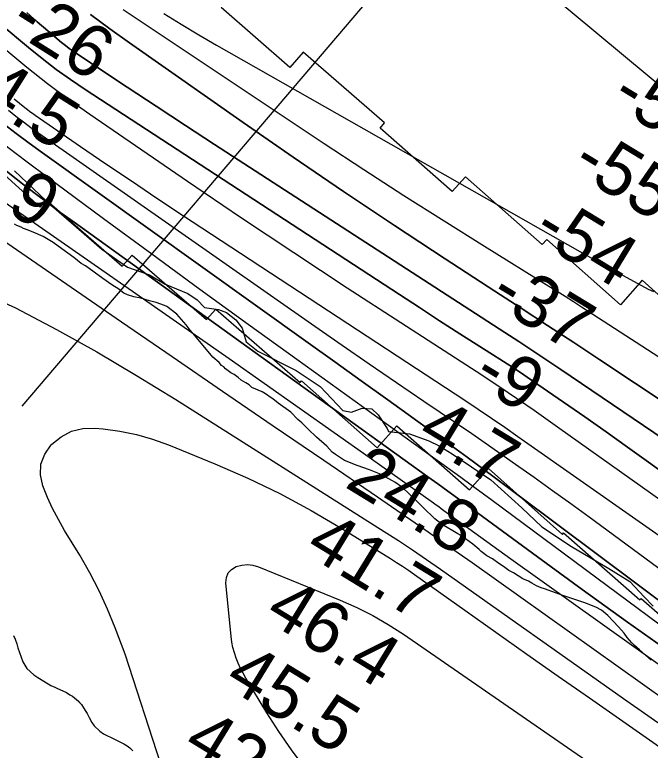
# Model space of a CAD drawing. Extents: x 3187622 to 3225504, y 800805 to 826213.
# Drawn here: x 3203000 to 3203820, y 812796 to 813745 of the extents above; entities that cross this region are included whole.
import ezdxf

# ---------------------------------------------------------------- set-up
doc = ezdxf.new("R2010")
doc.units = 0
for name, color, linetype in [('V-RIVR-EDGE', 7, 'Continuous'), ('V-RIVR-RANG', 7, 'Continuous'), ('V-RRAP-RVMT', 7, 'Continuous'), ('V-SITE-VEGE', 7, 'Continuous'), ('V-TOPO-DPTH', 7, 'Continuous'), ('V-TOPO-MAJR', 7, 'Continuous'), ('V-TOPO-MINR', 7, 'Continuous'), ('V-TOPO-SHOR', 7, 'Continuous'), ('V-TOPO-WATR', 7, 'Continuous')]:
    doc.layers.add(name, color=color, linetype=linetype)

msp = doc.modelspace()

# ---------------------------------------------------------------- linework, layer by layer
at = {"layer": 'V-RIVR-EDGE'}
msp.add_lwpolyline([(3202999.95, 813543.6), (3203040.71, 813505.24), (3203112.72, 813442.91), (3203145.69, 813419.35), (3203173.92, 813409.72), (3203194.32, 813397.5), (3203223.42, 813385.69), (3203235.57, 813377.4), (3203245.11, 813367.38), (3203262.92, 813364.73), (3203273.34, 813361.22), (3203285.49, 813351.63), (3203293.29, 813340.75), (3203298.46, 813323.35), (3203313.65, 813311.14), (3203363.14, 813286.24), (3203393.95, 813265.73), (3203423.43, 813234.8), (3203434.29, 813232.6), (3203448.21, 813237.78), (3203460.82, 813236.88), (3203468.62, 813229.03), (3203480.32, 813211.62), (3203482.05, 813207.7), (3203509.42, 813204.59), (3203534.18, 813195.4), (3203547.64, 813188.85), (3203564.13, 813178.81), (3203614.03, 813145.22), (3203653.93, 813109.04), (3203679.95, 813084.63), (3203718.14, 813059.33), (3203766.32, 813030.95), (3203793.23, 813013.93), (3203811.87, 812994.33), (3203823.15, 812982.13)], dxfattribs=at)
at = {"layer": 'V-RIVR-RANG'}
msp.add_line((3203009.77, 813240.08), (3203516.84, 813835.4), dxfattribs=at)
at = {"layer": 'V-RRAP-RVMT'}
for p, q in [((3203354.99, 813676.99), (3203266.42, 813754.23)), ((3203372.01, 813696.6), (3203354.99, 813676.99)), ((3203476.96, 813605.48), (3203372.01, 813696.6)), ((3203471.24, 813598.92), (3203476.96, 813605.48)), ((3203564.25, 813517.06), (3203471.24, 813598.92)), ((3202939.11, 813582.05), (3203033.22, 813496.79)), ((3203581.36, 813536.21), (3203564.25, 813517.06)), ((3203680.43, 813448.55), (3203581.36, 813536.21)), ((3203033.22, 813496.79), (3203041.29, 813505.75)), ((3203041.29, 813505.75), (3203139, 813420.65)), ((3203686.35, 813455.1), (3203680.43, 813448.55)), ((3203781.01, 813371.13), (3203686.35, 813455.1)), ((3203139, 813420.65), (3203151.58, 813434.88)), ((3203151.58, 813434.88), (3203247.57, 813351.87)), ((3203809.36, 813402.55), (3203781.01, 813371.13)), ((3203915.46, 813307.41), (3203809.36, 813402.55)), ((3203247.57, 813351.87), (3203259.34, 813365.25)), ((3203259.34, 813365.25), (3203368.11, 813270.59)), ((3203368.11, 813270.59), (3203369.99, 813272.77)), ((3203369.99, 813272.77), (3203467.48, 813186.42)), ((3203467.48, 813186.42), (3203492.88, 813214.97)), ((3203492.88, 813214.97), (3203586.66, 813132.27)), ((3203586.66, 813132.27), (3203611.01, 813159.89)), ((3203611.01, 813159.89), (3203706.37, 813074.89)), ((3203706.37, 813074.89), (3203707.95, 813076.69)), ((3203707.95, 813076.69), (3203806.24, 812990.28)), ((3203806.24, 812990.28), (3203807.8, 812992.09)), ((3203807.8, 812992.09), (3203904.23, 812908.04))]:
    msp.add_line(p, q, dxfattribs=at)
at = {"layer": 'V-SITE-VEGE'}
for points in [[(3203477.15, 813149.67), (3203470.47, 813152.86), (3203457.7, 813158.01), (3203441.88, 813163.83), (3203425.46, 813170.28), (3203413.96, 813177.85), (3203409.73, 813181), (3203402.52, 813188.49), (3203389.27, 813200.39), (3203378.44, 813210.4), (3203370.63, 813218.52), (3203365.2, 813222.91), (3203356.19, 813232.28), (3203339.87, 813244.24), (3203333.24, 813249.88), (3203330.81, 813251.15), (3203323.56, 813256.19), (3203319.32, 813258.73), (3203305.95, 813264.5), (3203302.33, 813267.63), (3203298.09, 813270.17), (3203292.04, 813273.96), (3203288.42, 813277.09), (3203282.98, 813280.88), (3203278.74, 813283.41), (3203272.1, 813288.44), (3203269.69, 813290.94), (3203266.67, 813292.83), (3203263.67, 813296.57), (3203255.84, 813303.46), (3203232.48, 813331.49), (3203226.49, 813338.34), (3203221.11, 813345.19), (3203209.12, 813358.9), (3203196.44, 813368.95), (3203193.4, 813370.23), (3203182.45, 813374.12), (3203173.91, 813376.12), (3203162.94, 813379.4), (3203153.79, 813381.42), (3203145.87, 813384.02), (3203141.01, 813385.95), (3203139.19, 813387.21), (3203134.37, 813390.98), (3203125.28, 813396.67), (3203113.8, 813404.86), (3203091.44, 813421.22), (3203085.99, 813424.39), (3203076.33, 813431.93), (3203061.23, 813443.25), (3203049.74, 813451.44), (3203037.02, 813459.04), (3203024.27, 813464.8), (3203020.62, 813466.1), (3203017.58, 813467.38), (3203011.49, 813469.34), (3203008.46, 813471.23), (3203002.98, 813473.18), (3202999.95, 813475.08)], [(3203820.62, 812912.63), (3203805.56, 812925.79), (3203798.94, 812932.05), (3203795.93, 812935.17), (3203789.94, 812942.03), (3203785.76, 812947.62), (3203778.56, 812955.73), (3203764.74, 812970.09), (3203756.91, 812976.98), (3203749.63, 812980.8), (3203735.04, 812986.59), (3203708.25, 812995.69), (3203683.3, 813004.75), (3203679.04, 813006.06), (3203672.96, 813008.63), (3203666.89, 813011.81), (3203662.65, 813014.34), (3203655.36, 813017.55), (3203643.25, 813025.13), (3203637.19, 813028.31), (3203630.54, 813033.34), (3203624.49, 813037.14), (3203616.03, 813043.43), (3203608.75, 813047.25), (3203601.51, 813052.9), (3203599.1, 813055.4), (3203590.66, 813062.3), (3203581.6, 813069.22), (3203577.98, 813072.35), (3203575.56, 813073.62), (3203571.31, 813075.54), (3203551.32, 813087.57), (3203541.66, 813095.11), (3203526.62, 813109.5), (3203518.21, 813118.24), (3203500.15, 813135.13), (3203490.48, 813142.06), (3203487.45, 813143.96), (3203477.15, 813149.67)], [(3202998.68, 812944.6), (3203000.93, 812939.54), (3203002.82, 812933.81), (3203004.39, 812928.42), (3203010.75, 812910.55), (3203015.94, 812902.08), (3203024.82, 812893.87), (3203030.11, 812890.42), (3203037.72, 812885.58), (3203046.99, 812880.05), (3203051.97, 812877.94), (3203055.29, 812876.21), (3203066.9, 812870.96), (3203071.53, 812867.86), (3203074.85, 812866.12), (3203080.12, 812862), (3203086.36, 812855.52), (3203091.23, 812847.72), (3203093.5, 812843.99), (3203096.41, 812838.58), (3203099.64, 812832.16), (3203102.57, 812828.08), (3203109.81, 812821.24), (3203114.76, 812817.8), (3203120.06, 812815.02), (3203123.71, 812813.27), (3203131.34, 812809.45), (3203140.96, 812804.9), (3203145.26, 812802.14), (3203148.89, 812799.4), (3203152.51, 812795.64)]]:
    msp.add_lwpolyline(points, dxfattribs=at)
at = {"layer": 'V-TOPO-DPTH'}
for points in [[(3203848.54, 812920.36), (3203790.08, 812961.83), (3203731.95, 813003.75), (3203674.03, 813045.96), (3203583.89, 813112.19), (3203571.18, 813121.49), (3203558.45, 813130.78), (3203545.7, 813140.02), (3203532.93, 813149.24), (3203076.73, 813477.52), (3203059.95, 813489.72), (3203043.25, 813502.01), (3203026.66, 813514.45), (3203010.15, 813527), (3202993.78, 813539.74), (3202977.54, 813552.62), (3202961.48, 813565.74), (3202945.54, 813579.01), (3202707.46, 813780.1)], [(3204215.83, 812879.86), (3203817.41, 813167.94), (3203790.1, 813187.55), (3203762.71, 813207.03), (3203735.18, 813226.33), (3203707.57, 813245.5), (3203661.08, 813277.56), (3203656.63, 813280.59), (3203652.16, 813283.59), (3203647.66, 813286.55), (3203643.14, 813289.47), (3203600.09, 813317), (3203574.05, 813333.7), (3203548.04, 813350.45), (3203522.08, 813367.28), (3203496.16, 813384.16), (3203091.12, 813648.7), (3203072.32, 813661.45), (3203053.84, 813674.62), (3203035.83, 813688.44), (3203018.14, 813702.67), (3202944.73, 813763.88)], [(3202944.73, 813763.88), (3203018.14, 813702.67), (3203035.83, 813688.44), (3203053.84, 813674.62), (3203072.32, 813661.45), (3203091.12, 813648.7), (3203496.16, 813384.16), (3203522.08, 813367.28), (3203548.04, 813350.45), (3203574.05, 813333.7), (3203600.09, 813317), (3203643.14, 813289.47), (3203647.66, 813286.55), (3203652.16, 813283.59), (3203656.63, 813280.59), (3203661.08, 813277.56), (3203707.57, 813245.5), (3203735.18, 813226.33), (3203762.71, 813207.03), (3203790.1, 813187.55), (3203817.41, 813167.94), (3204215.83, 812879.86)], [(3204109.65, 812781.14), (3203649.38, 813125.54), (3203616.45, 813150.03), (3203583.42, 813174.39), (3203550.25, 813198.55), (3203516.98, 813222.58), (3203515.34, 813223.76), (3203481.17, 813248.27), (3203447, 813272.77), (3203412.82, 813297.26), (3203378.63, 813321.74), (3203036.11, 813566.9), (3203019.05, 813579.34), (3203002.14, 813591.99), (3202985.47, 813604.94), (3202968.94, 813618.09), (3202901.53, 813672.75), (3202851.86, 813713.89), (3202802.79, 813755.72)], [(3202802.79, 813755.72), (3202851.86, 813713.89), (3202901.53, 813672.75), (3202968.94, 813618.09), (3202985.47, 813604.94), (3203002.14, 813591.99), (3203019.05, 813579.34), (3203036.11, 813566.9), (3203378.63, 813321.74), (3203412.82, 813297.26), (3203447, 813272.77), (3203481.17, 813248.27), (3203515.34, 813223.76), (3203516.98, 813222.58), (3203550.25, 813198.55), (3203583.42, 813174.39), (3203616.45, 813150.03), (3203649.38, 813125.54), (3204109.65, 812781.14)], [(3204104.03, 813016.79), (3203704.1, 813287.58), (3203686.19, 813299.64), (3203668.22, 813311.62), (3203650.18, 813323.49), (3203632.09, 813335.29), (3203295.57, 813553.35), (3203257.92, 813577.83), (3203220.32, 813602.37), (3203182.79, 813627.03), (3203145.31, 813651.76), (3203081.01, 813694.32), (3203075.78, 813697.91), (3203070.62, 813701.61), (3203065.6, 813705.49), (3203060.65, 813709.47), (3203042.9, 813724.28), (3203029.29, 813735.92), (3203015.89, 813747.78)], [(3203015.89, 813747.78), (3203029.29, 813735.92), (3203042.9, 813724.28), (3203060.65, 813709.47), (3203065.6, 813705.49), (3203070.62, 813701.61), (3203075.78, 813697.91), (3203081.01, 813694.32), (3203145.31, 813651.76), (3203182.79, 813627.03), (3203220.32, 813602.37), (3203257.92, 813577.83), (3203295.57, 813553.35), (3203632.09, 813335.29), (3203650.18, 813323.49), (3203668.22, 813311.62), (3203686.19, 813299.64), (3203704.1, 813287.58), (3204104.03, 813016.79)], [(3203855.57, 813233.02), (3203799.41, 813270.19), (3203754.66, 813299.85), (3203720.87, 813322.18), (3203687.04, 813344.45), (3203653.15, 813366.62), (3203619.22, 813388.73), (3203555.35, 813430.21), (3203489.69, 813473.36), (3203424.33, 813516.96), (3203359.43, 813561.25), (3203294.83, 813605.99), (3203148.07, 813708.78), (3203122.91, 813726.85), (3203098.02, 813745.3)], [(3203098.02, 813745.3), (3203122.91, 813726.85), (3203148.07, 813708.78), (3203294.83, 813605.99), (3203359.43, 813561.25), (3203424.33, 813516.96), (3203489.69, 813473.36), (3203555.35, 813430.21), (3203619.22, 813388.73), (3203653.15, 813366.62), (3203687.04, 813344.45), (3203720.87, 813322.18), (3203754.66, 813299.85), (3203799.41, 813270.19), (3203855.57, 813233.02)], [(3202999.55, 813636.58), (3203013.4, 813625.48), (3203016.63, 813622.95), (3203019.89, 813620.47), (3203023.2, 813618.06), (3203026.55, 813615.69), (3203085.09, 813575.31), (3203117.81, 813552.9), (3203150.63, 813530.64), (3203183.6, 813508.61), (3203216.68, 813486.73), (3203580.42, 813247.91), (3203597.7, 813236.45), (3203614.92, 813224.88), (3203632.02, 813213.15), (3203649.06, 813201.31), (3203881.43, 813038.26)], [(3202999.55, 813636.58), (3203013.4, 813625.48), (3203016.63, 813622.95), (3203019.89, 813620.47), (3203023.2, 813618.06), (3203026.55, 813615.69), (3203085.09, 813575.31), (3203117.81, 813552.9), (3203150.63, 813530.64), (3203183.6, 813508.61), (3203216.68, 813486.73), (3203580.42, 813247.91), (3203597.7, 813236.45), (3203614.92, 813224.88), (3203632.02, 813213.15), (3203649.06, 813201.31), (3203881.43, 813038.26)]]:
    msp.add_lwpolyline(points, dxfattribs=at)
at = {"layer": 'V-TOPO-MAJR'}
for points in [[(3203139.93, 813751.66), (3203399.28, 813579.2), (3203450.53, 813545.47), (3203502, 813512.08), (3203553.79, 813479.19), (3203605.79, 813446.63), (3203688.95, 813395.12), (3203699.51, 813388.53), (3203710.04, 813381.91), (3203720.53, 813375.22), (3203731, 813368.49), (3204008.09, 813189.14)], [(3202181.03, 813746.95), (3202215.49, 813723.28), (3203001.43, 813366.93), (3203054.01, 813338.99), (3203106.07, 813310.13), (3203157.33, 813279.87), (3203208.07, 813248.7), (3203476.66, 813078.64), (3203494.98, 813066.84), (3203513.18, 813054.86), (3203531.19, 813042.61), (3203549.08, 813030.17), (3203785.26, 812863.23), (3203843.66, 812822.15)]]:
    msp.add_lwpolyline(points, dxfattribs=at)
at = {"layer": 'V-TOPO-MINR'}
for points in [[(3203851.35, 813637.34), (3203584.1, 813859.99), (3203538.68, 813897.92), (3203493.32, 813935.93), (3203448.06, 813974.04), (3203402.86, 814012.24), (3203355.19, 814052.62), (3203333.91, 814070.72), (3203312.7, 814088.89), (3203291.56, 814107.15), (3203270.48, 814125.48), (3203207.46, 814180.53), (3203155.04, 814226.58), (3203102.81, 814272.84), (3203050.85, 814319.4), (3202999.07, 814366.17), (3202769.52, 814574.72), (3202766.68, 814577.34), (3202763.13, 814580.64), (3202762.05, 814581.63), (3202554.87, 814772.84)], [(3202886.43, 813788.33), (3202990.19, 813698.92), (3203016.12, 813677.33), (3203042.5, 813656.33), (3203069.57, 813636.22), (3203097.1, 813616.71), (3203223.23, 813530.42), (3203291.49, 813484.14), (3203360.01, 813438.24), (3203428.9, 813392.91), (3203498.05, 813347.96), (3203568.33, 813302.69), (3203602.37, 813280.43), (3203636.21, 813257.87), (3203669.73, 813234.85), (3203703.05, 813211.53), (3203926.6, 813052.81)], [(3202707.46, 813780.1), (3202945.54, 813579.01), (3202961.48, 813565.74), (3202977.54, 813552.62), (3202993.78, 813539.74), (3203010.15, 813527), (3203026.66, 813514.45), (3203043.25, 813502.01), (3203059.95, 813489.72), (3203076.73, 813477.52), (3203532.93, 813149.24), (3203545.7, 813140.02), (3203558.45, 813130.78), (3203571.18, 813121.49), (3203583.89, 813112.19), (3203674.03, 813045.96), (3203731.95, 813003.75), (3203790.08, 812961.83), (3203848.54, 812920.36)], [(3202944.73, 813763.88), (3203018.14, 813702.67), (3203035.83, 813688.44), (3203053.84, 813674.62), (3203072.32, 813661.45), (3203091.12, 813648.7), (3203496.16, 813384.16), (3203522.08, 813367.28), (3203548.04, 813350.45), (3203574.05, 813333.7), (3203600.09, 813317), (3203643.14, 813289.47), (3203647.66, 813286.55), (3203652.16, 813283.59), (3203656.63, 813280.59), (3203661.08, 813277.56), (3203707.57, 813245.5), (3203735.18, 813226.33), (3203762.71, 813207.03), (3203790.1, 813187.55), (3203817.41, 813167.94), (3204215.83, 812879.86)], [(3202614.69, 813752.24), (3202675.15, 813698.51), (3202737.32, 813646.6), (3202886.34, 813527.96), (3202911.81, 813508.1), (3202937.56, 813488.6), (3202963.7, 813469.63), (3202990.1, 813451.01), (3203137.96, 813349.03), (3203203.06, 813304.23), (3203268.21, 813259.5), (3203333.45, 813214.9), (3203398.74, 813170.38), (3203468.07, 813123.21), (3203498.67, 813102.24), (3203529.18, 813081.14), (3203559.55, 813059.85), (3203589.84, 813038.43), (3204091.87, 812680.85)], [(3202779.88, 813748.81), (3202849.85, 813690.11), (3202941.98, 813613.98), (3202966.49, 813594.07), (3202991.21, 813574.43), (3203016.25, 813555.21), (3203041.51, 813536.26), (3203114.73, 813482.28), (3203176.84, 813436.67), (3203239.05, 813391.2), (3203301.44, 813345.95), (3203363.93, 813300.86), (3203525.18, 813184.94), (3203547.93, 813168.52), (3203570.62, 813152.02), (3203593.25, 813135.43), (3203615.82, 813118.77), (3203857.46, 812939.66)], [(3203015.89, 813747.78), (3203029.29, 813735.92), (3203042.9, 813724.28), (3203060.65, 813709.47), (3203065.6, 813705.49), (3203070.62, 813701.61), (3203075.78, 813697.91), (3203081.01, 813694.32), (3203145.31, 813651.76), (3203182.79, 813627.03), (3203220.32, 813602.37), (3203257.92, 813577.83), (3203295.57, 813553.35), (3203632.09, 813335.29), (3203650.18, 813323.49), (3203668.22, 813311.62), (3203686.19, 813299.64), (3203704.1, 813287.58), (3204104.03, 813016.79)], [(3203098.02, 813745.3), (3203122.91, 813726.85), (3203148.07, 813708.78), (3203294.83, 813605.99), (3203359.43, 813561.25), (3203424.33, 813516.96), (3203489.69, 813473.36), (3203555.35, 813430.21), (3203619.22, 813388.73), (3203653.15, 813366.62), (3203687.04, 813344.45), (3203720.87, 813322.18), (3203754.66, 813299.85), (3203799.41, 813270.19), (3203855.57, 813233.02)], [(3203192.33, 813746.8), (3203214.76, 813732.84), (3203237.44, 813719.29), (3203260.3, 813706.01), (3203728.62, 813439.7), (3203735.48, 813435.82), (3203742.36, 813431.97), (3203749.26, 813428.15), (3203756.18, 813424.36), (3203816.99, 813391.28), (3203823.73, 813388.16)], [(3202999.55, 813636.58), (3203013.4, 813625.48), (3203016.63, 813622.95), (3203019.89, 813620.47), (3203023.2, 813618.06), (3203026.55, 813615.69), (3203085.09, 813575.31), (3203117.81, 813552.9), (3203150.63, 813530.64), (3203183.6, 813508.61), (3203216.68, 813486.73), (3203580.42, 813247.91), (3203597.7, 813236.45), (3203614.92, 813224.88), (3203632.02, 813213.15), (3203649.06, 813201.31), (3203881.43, 813038.26)], [(3202992.07, 813621.86), (3203001.69, 813614.3), (3203011.41, 813606.87), (3203021.27, 813599.63), (3203031.23, 813592.51), (3203387.26, 813343.34), (3203422.23, 813319), (3203457.27, 813294.78), (3203492.44, 813270.73), (3203527.68, 813246.81), (3203589.58, 813205.02), (3203593.93, 813202.07), (3203598.27, 813199.09), (3203602.59, 813196.09), (3203606.91, 813193.07), (3203646.02, 813165.51), (3203669.83, 813148.63), (3203693.56, 813131.64), (3203717.19, 813114.51), (3203740.75, 813097.28), (3204155.59, 812791.79)], [(3202977.86, 813509.69), (3203276.62, 813301.5), (3203321.83, 813269.91), (3203366.97, 813238.23), (3203412.02, 813206.43), (3203457.02, 813174.54), (3203540.22, 813115.41), (3203543.56, 813113.02), (3203546.91, 813110.62), (3203550.24, 813108.21), (3203553.56, 813105.79), (3203577.82, 813088.06), (3203593.29, 813076.79), (3203608.78, 813065.56), (3203624.32, 813054.39), (3203639.88, 813043.25), (3204112.39, 812706.19)], [(3203234.81, 812636.4), (3203142.51, 812920.3), (3203129.92, 812954.16), (3203120.08, 812978.43), (3203109.32, 813002.25), (3203097.19, 813025.41), (3203084.15, 813048.12), (3203064.58, 813079.99), (3203056.59, 813093.87), (3203049.14, 813108.02), (3203042.5, 813122.56), (3203036.4, 813137.36), (3203033.73, 813151.76), (3203034.13, 813165.52), (3203039.15, 813178.34), (3203047.26, 813190.53), (3203047.93, 813191.23), (3203060.22, 813200.88), (3203073.46, 813207.99), (3203088.13, 813211.26), (3203103.75, 813211.98), (3203114.38, 813210.98), (3203135.92, 813207.98), (3203157.16, 813203.75), (3203177.95, 813197.67), (3203198.43, 813190.34), (3203258.47, 813165.82), (3203300.6, 813147.37), (3203342.04, 813127.56), (3203382.43, 813105.7), (3203422.13, 813082.48), (3203484.68, 813043.76), (3203492.54, 813038.8), (3203500.32, 813033.73), (3203508.01, 813028.52), (3203515.64, 813023.2), (3203580.52, 812977.04), (3203620.58, 812948.63), (3203660.68, 812920.27), (3203700.84, 812892.02), (3203741.06, 812863.83), (3204083.89, 812624.16)], [(3203374.31, 812773.81), (3203357.04, 812796.76), (3203340.85, 812820.47), (3203325.38, 812844.69), (3203298.2, 812889.49), (3203294.65, 812895.71), (3203291.35, 812902.06), (3203288.41, 812908.58), (3203285.72, 812915.23), (3203283.48, 812922.02), (3203281.6, 812928.89), (3203280.27, 812935.9), (3203279.3, 812942.98), (3203272.58, 813012.28), (3203273.35, 813019.11), (3203275.55, 813025.06), (3203279.89, 813029.69), (3203285.65, 813033.43), (3203292.93, 813035.3), (3203300.2, 813036.05), (3203307.45, 813035.14), (3203314.68, 813033.12), (3203419.93, 812990.08), (3203441.12, 812980.6), (3203461.82, 812970.24), (3203481.82, 812958.56), (3203501.33, 812945.99), (3203860.14, 812698.15)]]:
    msp.add_lwpolyline(points, dxfattribs=at)
at = {"layer": 'V-TOPO-SHOR'}
msp.add_lwpolyline([(3202998.68, 812944.6), (3203000.93, 812939.54), (3203002.82, 812933.81), (3203004.39, 812928.42), (3203010.75, 812910.55), (3203015.94, 812902.08), (3203024.82, 812893.87), (3203030.11, 812890.42), (3203037.72, 812885.58), (3203046.99, 812880.05), (3203051.97, 812877.94), (3203055.29, 812876.21), (3203062.25, 812873.06), (3203066.9, 812870.96), (3203071.53, 812867.86), (3203074.85, 812866.12), (3203080.12, 812862), (3203082.42, 812859.61), (3203086.36, 812855.52), (3203091.23, 812847.72), (3203093.5, 812843.99), (3203096.41, 812838.58), (3203099.64, 812832.16), (3203102.57, 812828.08), (3203109.81, 812821.24), (3203114.76, 812817.8), (3203120.06, 812815.02), (3203123.71, 812813.27), (3203131.34, 812809.45), (3203140.96, 812804.9), (3203145.26, 812802.14), (3203148.89, 812799.4), (3203152.51, 812795.64)], dxfattribs=at)
at = {"layer": 'V-TOPO-WATR'}
msp.add_lwpolyline([(3202802.79, 813755.72), (3202851.86, 813713.89), (3202901.53, 813672.75), (3202968.94, 813618.09), (3202985.47, 813604.94), (3203002.14, 813591.99), (3203019.05, 813579.34), (3203036.11, 813566.9), (3203378.63, 813321.74), (3203412.82, 813297.26), (3203447, 813272.77), (3203481.17, 813248.27), (3203515.34, 813223.76), (3203516.98, 813222.58), (3203550.25, 813198.55), (3203583.42, 813174.39), (3203616.45, 813150.03), (3203649.38, 813125.54), (3204109.65, 812781.14)], dxfattribs=at)

# ---------------------------------------------------------------- texts
at = {"layer": 'V-RIVR-RANG'}
for s, rotation, p in [('-26', 327.81003, (3202990.33, 813727.18)), ('-4.5', 327.81003, (3202924.38, 813650.53)), ('-53', 328.69033, (3203766.05, 813630.8)), ('19.9', 327.81003, (3202882.31, 813558.85)), ('-55', 328.69033, (3203715.39, 813544.57)), ('-54', 328.69033, (3203664.96, 813458.2)), ('-37', 328.69033, (3203609.11, 813375.12)), ('-9', 328.69033, (3203587.53, 813271.21)), ('4.7', 328.69033, (3203516.36, 813197.45)), ('24.8', 328.51833, (3203424.11, 813136.93)), ('41.7', 328.51833, (3203372.1, 813051.52)), ('46.4', 328.51833, (3203320.09, 812966.11)), ('45.5', 328.51833, (3203268.08, 812880.7)), ('42.6', 328.51833, (3203214.49, 812796.26))]:
    msp.add_text(s, height=67, rotation=rotation, dxfattribs=at).set_placement(p)

doc.saveas('drawing.dxf')
